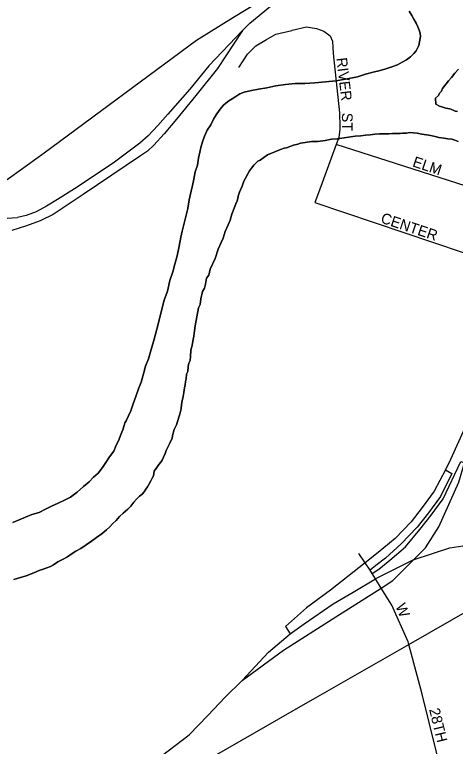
# Model space of a CAD drawing. Extents: x 2010165 to 2382125, y 1060529 to 1407316.
# Drawn here: x 2183383 to 2185453, y 1272112 to 1275546 of the extents above; entities that cross this region are included whole.
import ezdxf

# ---------------------------------------------------------------- set-up
doc = ezdxf.new("R2010")
doc.units = 0
for name, color, linetype in [('GM_X_City_Street', 7, 'Continuous'), ('GM_X_City_Street_Text', 7, 'Continuous'), ('GM_X_Interchange_Ramps', 7, 'Continuous'), ('GM_X_Major_River', 7, 'Continuous'), ('GM_X_Rail_Line', 7, 'Continuous'), ('GM_X_State_Route', 7, 'Continuous'), ('GM_X_US_Route', 7, 'Continuous')]:
    doc.layers.add(name, color=color, linetype=linetype)

msp = doc.modelspace()

# ---------------------------------------------------------------- linework, layer by layer
at = {"layer": 'GM_X_City_Street'}
for points in [[(2184685.8, 1275473.1), (2184754.2, 1275490), (2184801.4, 1275481.9), (2184835.7, 1275468.8), (2184865, 1275447.6), (2184876.4, 1275421.5), (2184879.8, 1275363.7), (2184909, 1275085.5), (2184910.7, 1275020.3), (2184909.6, 1275009.5)], [(2184435.5, 1275298.7), (2184476.8, 1275360.8), (2184515.4, 1275399.3), (2184566.2, 1275430.4), (2184609.4, 1275454.8), (2184684.4, 1275472.8), (2184685.8, 1275473.1)], [(2184909.6, 1275009.5), (2184905.8, 1274969.7), (2184892.7, 1274936.9), (2184809.6, 1274710.1)], [(2185939.1, 1274602.4), (2185865.6, 1274625.8), (2184892.7, 1274936.9)], [(2184809.6, 1274710.1), (2184792.8, 1274664.1), (2185768.2, 1274335.6), (2185847.1, 1274309), (2185898.8, 1274292)], [(2185053.2, 1272939.4), (2185029.4, 1272974.2), (2184999.2, 1273017.4)], [(2185235.1, 1272590.1), (2185231.7, 1272603.1), (2185154.6, 1272774.9), (2185104.2, 1272853.9), (2185078.2, 1272897.9), (2185062.8, 1272924), (2185053.2, 1272939.4)], [(2185496.1, 1271501.3), (2185397.5, 1271951.2), (2185296.8, 1272357.1), (2185235.1, 1272590.1)]]:
    msp.add_lwpolyline(points, dxfattribs=at)
at = {"layer": 'GM_X_Interchange_Ramps'}
for points in [[(2185581.7, 1273769.1), (2185561.2, 1273775.4), (2185497.8, 1273607.9), (2185430.9, 1273458), (2185406, 1273410.2), (2185353.9, 1273310), (2185297.5, 1273233.3), (2185245.1, 1273166), (2185170.2, 1273087.3), (2185090, 1273021.7), (2185029.4, 1272974.2), (2184865.9, 1272845.8), (2184753.9, 1272762.9), (2184654.9, 1272675.1), (2184677.3, 1272640.5)], [(2185062.8, 1272924), (2185092.9, 1272944.2), (2185146, 1272986.5), (2185219.5, 1273048.9), (2185286.8, 1273129.9), (2185339.2, 1273197.3), (2185395.6, 1273273.9), (2185479.4, 1273448.4), (2185496, 1273442.9)], [(2185406, 1273410.2), (2185436.9, 1273393), (2185382.8, 1273284.8), (2185326.5, 1273208.1), (2185274, 1273140.8), (2185199.1, 1273062.1), (2185124.8, 1272996.2), (2185079.7, 1272961), (2185053.2, 1272939.4)]]:
    msp.add_lwpolyline(points, dxfattribs=at)
at = {"layer": 'GM_X_Major_River'}
for points in [[(2185235.7, 1275562.8), (2185248, 1275542.9), (2185258.3, 1275525), (2185268.5, 1275507.1), (2185276.8, 1275489.1), (2185283, 1275473.1), (2185287.2, 1275459.1), (2185289.5, 1275443.1), (2185282, 1275400.9), (2185268.3, 1275376.6), (2185258.5, 1275364.5), (2185242.6, 1275348.2), (2185222.8, 1275333.9), (2185202.9, 1275323.7), (2185181, 1275311.4), (2185155.1, 1275301), (2185127.1, 1275292.7), (2185099.2, 1275284.3), (2185067.2, 1275275.9), (2185031.2, 1275267.4), (2184993.3, 1275254.9), (2184937.3, 1275244.2), (2184891.3, 1275235.6), (2184843.3, 1275231), (2184793.2, 1275226.4), (2184745.2, 1275223.8), (2184701.1, 1275223.3), (2184655, 1275218.7), (2184609, 1275212.1), (2184567, 1275203.6), (2184529, 1275197.1), (2184495, 1275190.7), (2184461, 1275182.3), (2184441.1, 1275174), (2184421.2, 1275161.7), (2184405.3, 1275151.5), (2184389.4, 1275141.3), (2184375.5, 1275131.1), (2184363.6, 1275120.9), (2184353.8, 1275110.7), (2184343.9, 1275096.6), (2184330.2, 1275076.3), (2184316.4, 1275056.1), (2184304.7, 1275029.9), (2184287.1, 1275003.6), (2184275.4, 1274975.4), (2184265.8, 1274949.2), (2184258.1, 1274923), (2184252.4, 1274900.8), (2184246.8, 1274872.7), (2184241.2, 1274840.5), (2184231.6, 1274808.3), (2184224.1, 1274774.1), (2184218.5, 1274743.9), (2184212.8, 1274717.8), (2184203.3, 1274677.5), (2184195.9, 1274637.3), (2184169.3, 1274530.6), (2184163.6, 1274502.5), (2184156.2, 1274460.3), (2184146.8, 1274414), (2184135.3, 1274375.7), (2184125.8, 1274339.5), (2184112.3, 1274299.2), (2184100.9, 1274248.9), (2184085.5, 1274206.6), (2184074, 1274164.3), (2184062.6, 1274118), (2184051.3, 1274069.7), (2184037.9, 1274023.4), (2184024.5, 1273975.1), (2184011.1, 1273930.8), (2183997.5, 1273896.5), (2183988, 1273860.3), (2183976.5, 1273822), (2183964.9, 1273789.8), (2183951.4, 1273753.5), (2183939.8, 1273719.3), (2183928.2, 1273687), (2183916.5, 1273660.8), (2183906.8, 1273640.6), (2183900.9, 1273630.5), (2183897.1, 1273618.4), (2183891.3, 1273598.3)], [(2183891.3, 1273598.3), (2183897.1, 1273618.4), (2183900.9, 1273630.5), (2183906.8, 1273640.6), (2183916.5, 1273660.8), (2183928.2, 1273687), (2183939.8, 1273719.3), (2183951.4, 1273753.5), (2183964.9, 1273789.8), (2183976.5, 1273822), (2183988, 1273860.3), (2183997.5, 1273896.5), (2184011.1, 1273930.8), (2184024.5, 1273975.1), (2184037.9, 1274023.4), (2184051.3, 1274069.7), (2184062.6, 1274118), (2184074, 1274164.3), (2184085.5, 1274206.6), (2184100.9, 1274248.9), (2184112.3, 1274299.2), (2184125.8, 1274339.5), (2184135.3, 1274375.7), (2184146.8, 1274414), (2184156.2, 1274460.3), (2184163.6, 1274502.5), (2184169.3, 1274530.6), (2184195.9, 1274637.3), (2184203.3, 1274677.5), (2184212.8, 1274717.8), (2184218.5, 1274743.9), (2184224.1, 1274774.1), (2184231.6, 1274808.3), (2184241.2, 1274840.5), (2184246.8, 1274872.7), (2184252.4, 1274900.8), (2184258.1, 1274923), (2184265.8, 1274949.2), (2184275.4, 1274975.4), (2184287.1, 1275003.6), (2184304.7, 1275029.9), (2184316.4, 1275056.1), (2184330.2, 1275076.3), (2184343.9, 1275096.6), (2184353.8, 1275110.7), (2184363.6, 1275120.9), (2184375.5, 1275131.1), (2184389.4, 1275141.3), (2184405.3, 1275151.5), (2184421.2, 1275161.7), (2184441.1, 1275174), (2184461, 1275182.3), (2184495, 1275190.7), (2184529, 1275197.1), (2184567, 1275203.6), (2184609, 1275212.1), (2184655, 1275218.7), (2184701.1, 1275223.3), (2184745.2, 1275223.8), (2184793.2, 1275226.4), (2184843.3, 1275231), (2184891.3, 1275235.6), (2184937.3, 1275244.2), (2184993.3, 1275254.9), (2185031.2, 1275267.4), (2185067.2, 1275275.9), (2185099.2, 1275284.3), (2185127.1, 1275292.7), (2185155.1, 1275301), (2185181, 1275311.4), (2185202.9, 1275323.7), (2185222.8, 1275333.9), (2185242.6, 1275348.2), (2185258.5, 1275364.5), (2185268.3, 1275376.6), (2185282, 1275400.9), (2185289.5, 1275443.1), (2185287.2, 1275459.1), (2185283, 1275473.1), (2185276.8, 1275489.1), (2185268.5, 1275507.1), (2185258.3, 1275525), (2185248, 1275542.9), (2185235.7, 1275562.8)], [(2185462.7, 1275092.1), (2185452.6, 1275093.9), (2185442.6, 1275097.8), (2185426.4, 1275103.7), (2185408.3, 1275107.5), (2185390.2, 1275113.3), (2185378.1, 1275117.1), (2185362, 1275127), (2185359.6, 1275155), (2185373.4, 1275167.2), (2185379.3, 1275177.3), (2185387.2, 1275187.5), (2185393, 1275199.6), (2185420.6, 1275236), (2185434.4, 1275252.2), (2185450.2, 1275272.5), (2185468, 1275290.8)], [(2185468, 1275290.8), (2185450.2, 1275272.5), (2185434.4, 1275252.2), (2185420.6, 1275236), (2185393, 1275199.6), (2185387.2, 1275187.5), (2185379.3, 1275177.3), (2185373.4, 1275167.2), (2185359.6, 1275155), (2185362, 1275127), (2185378.1, 1275117.1), (2185390.2, 1275113.3), (2185408.3, 1275107.5), (2185426.4, 1275103.7), (2185442.6, 1275097.8), (2185452.6, 1275093.9), (2185462.7, 1275092.1)], [(2184190.5, 1273858.7), (2184196.3, 1273870.8), (2184198, 1273894.9), (2184201.8, 1273911), (2184207.6, 1273923.1), (2184209.4, 1273941.2), (2184211, 1273971.3), (2184216.7, 1273993.5), (2184220.4, 1274013.6), (2184224.1, 1274037.7), (2184227.8, 1274061.8), (2184231.5, 1274086), (2184238.9, 1274128.2), (2184246.4, 1274170.4), (2184254.2, 1274186.6), (2184257.8, 1274212.7), (2184265.4, 1274246.9), (2184275.2, 1274263.1), (2184278.9, 1274281.2), (2184284.6, 1274309.3), (2184294.4, 1274323.5), (2184302, 1274351.7), (2184325.4, 1274402.1), (2184338.8, 1274446.4), (2184352.4, 1274476.7), (2184362.2, 1274496.9), (2184371.8, 1274529.1), (2184385.4, 1274559.3), (2184395.1, 1274581.5), (2184402.7, 1274609.7), (2184414.4, 1274637.9), (2184422.1, 1274658.1), (2184427.9, 1274672.2), (2184431.8, 1274684.3), (2184433.6, 1274694.4), (2184439.4, 1274712.5), (2184443.3, 1274724.6), (2184451.1, 1274740.7), (2184454.9, 1274750.8), (2184458.7, 1274764.9), (2184466.6, 1274779), (2184478.3, 1274799.2), (2184486.2, 1274813.4), (2184496, 1274825.5), (2184505.8, 1274839.7), (2184525.6, 1274858), (2184535.6, 1274864.1), (2184571.3, 1274888.6), (2184605.2, 1274903.1), (2184631.1, 1274913.5), (2184649.1, 1274919.7), (2184659.1, 1274921.8), (2184693, 1274934.3), (2184713, 1274938.5), (2184724.9, 1274942.7), (2184746.9, 1274947), (2184777, 1274951.3), (2184807, 1274951.7), (2184841, 1274956.1), (2184871, 1274962.5), (2184899.1, 1274962.8), (2184983.1, 1274975.9), (2185009.2, 1274978.2), (2185031.2, 1274980.5), (2185053.2, 1274982.8), (2185075.2, 1274985.1), (2185097.2, 1274987.3), (2185115.3, 1274987.5), (2185129.3, 1274987.7), (2185141.3, 1274987.8), (2185157.4, 1274988), (2185167.4, 1274988.2), (2185179.4, 1274988.3), (2185193.5, 1274988.5), (2185205.5, 1274990.6), (2185223.5, 1274990.9), (2185237.5, 1274993), (2185255.6, 1274991.2), (2185273.6, 1274989.5), (2185295.7, 1274985.7), (2185327.9, 1274980.1), (2185343.9, 1274978.3), (2185358, 1274974.4), (2185376.1, 1274970.6), (2185398.2, 1274966.9), (2185418.3, 1274963.1), (2185436.4, 1274961.3), (2185450.5, 1274957.5), (2185466.6, 1274951.7)], [(2185466.6, 1274951.7), (2185450.5, 1274957.5), (2185436.4, 1274961.3), (2185418.3, 1274963.1), (2185398.2, 1274966.9), (2185376.1, 1274970.6), (2185358, 1274974.4), (2185343.9, 1274978.3), (2185327.9, 1274980.1), (2185295.7, 1274985.7), (2185273.6, 1274989.5), (2185255.6, 1274991.2), (2185237.5, 1274993), (2185223.5, 1274990.9), (2185205.5, 1274990.6), (2185193.5, 1274988.5), (2185179.4, 1274988.3), (2185167.4, 1274988.2), (2185157.4, 1274988), (2185141.3, 1274987.8), (2185129.3, 1274987.7), (2185115.3, 1274987.5), (2185097.2, 1274987.3), (2185075.2, 1274985.1), (2185053.2, 1274982.8), (2185031.2, 1274980.5), (2185009.2, 1274978.2), (2184983.1, 1274975.9), (2184899.1, 1274962.8), (2184871, 1274962.5), (2184841, 1274956.1), (2184807, 1274951.7), (2184777, 1274951.3), (2184746.9, 1274947), (2184724.9, 1274942.7), (2184713, 1274938.5), (2184693, 1274934.3), (2184659.1, 1274921.8), (2184649.1, 1274919.7), (2184631.1, 1274913.5), (2184605.2, 1274903.1), (2184571.3, 1274888.6), (2184535.6, 1274864.1), (2184525.6, 1274858), (2184505.8, 1274839.7), (2184496, 1274825.5), (2184486.2, 1274813.4), (2184478.3, 1274799.2), (2184466.6, 1274779), (2184458.7, 1274764.9), (2184454.9, 1274750.8), (2184451.1, 1274740.7), (2184443.3, 1274724.6), (2184439.4, 1274712.5), (2184433.6, 1274694.4), (2184431.8, 1274684.3), (2184427.9, 1274672.2), (2184422.1, 1274658.1), (2184414.4, 1274637.9), (2184402.7, 1274609.7), (2184395.1, 1274581.5), (2184385.4, 1274559.3), (2184371.8, 1274529.1), (2184362.2, 1274496.9), (2184352.4, 1274476.7), (2184338.8, 1274446.4), (2184325.4, 1274402.1), (2184302, 1274351.7), (2184294.4, 1274323.5), (2184284.6, 1274309.3), (2184278.9, 1274281.2), (2184275.2, 1274263.1), (2184265.4, 1274246.9), (2184257.8, 1274212.7), (2184254.2, 1274186.6), (2184246.4, 1274170.4), (2184238.9, 1274128.2), (2184231.5, 1274086), (2184227.8, 1274061.8), (2184224.1, 1274037.7), (2184220.4, 1274013.6), (2184216.7, 1273993.5), (2184211, 1273971.3), (2184209.4, 1273941.2), (2184207.6, 1273923.1), (2184201.8, 1273911), (2184198, 1273894.9), (2184196.3, 1273870.8), (2184190.5, 1273858.7)], [(2183379.7, 1272895.8), (2183409.7, 1272904.2), (2183437.6, 1272912.6), (2183473.5, 1272927.1), (2183497.4, 1272937.4), (2183517.4, 1272943.7), (2183551.3, 1272956.1), (2183565.2, 1272964.3), (2183585.1, 1272978.6), (2183611, 1272990.9), (2183630.9, 1273001.2), (2183648.8, 1273013.5), (2183670.6, 1273027.8), (2183694.5, 1273040.1), (2183718.3, 1273058.4), (2183744.1, 1273074.8), (2183768, 1273093.2), (2183793.8, 1273111.5), (2183813.6, 1273127.8), (2183829.4, 1273142.1), (2183843.3, 1273156.3), (2183859.1, 1273172.5), (2183874.9, 1273190.8), (2183892.7, 1273207), (2183914.5, 1273225.4), (2183928.3, 1273239.6), (2183942.1, 1273257.8), (2183956, 1273272), (2183969.8, 1273286.2), (2183981.7, 1273296.4), (2183991.6, 1273306.6), (2183999.4, 1273318.7), (2184007.3, 1273330.8), (2184013.2, 1273340.9), (2184022.9, 1273359.1), (2184028.8, 1273371.2), (2184034.7, 1273381.3), (2184038.4, 1273403.4), (2184050.1, 1273421.6), (2184060, 1273435.8), (2184069.9, 1273445.9), (2184075.7, 1273456.1), (2184081.5, 1273470.2), (2184089.3, 1273486.3), (2184095.2, 1273500.4), (2184103, 1273516.6), (2184110.8, 1273532.7), (2184116.6, 1273546.8), (2184122.5, 1273556.9), (2184124.3, 1273571), (2184131.9, 1273599.2), (2184143.6, 1273621.4), (2184155.1, 1273661.7), (2184160.9, 1273677.8), (2184164.7, 1273695.9), (2184166.4, 1273716), (2184170.2, 1273734.1), (2184173.9, 1273754.2), (2184177.6, 1273772.3), (2184179.5, 1273784.4), (2184181.4, 1273794.4), (2184183.2, 1273808.5), (2184185, 1273824.6), (2184188.8, 1273836.6), (2184190.5, 1273858.7)], [(2184190.5, 1273858.7), (2184188.8, 1273836.6), (2184185, 1273824.6), (2184183.2, 1273808.5), (2184181.4, 1273794.4), (2184179.5, 1273784.4), (2184177.6, 1273772.3), (2184173.9, 1273754.2), (2184170.2, 1273734.1), (2184166.4, 1273716), (2184164.7, 1273695.9), (2184160.9, 1273677.8), (2184155.1, 1273661.7), (2184143.6, 1273621.4), (2184131.9, 1273599.2), (2184124.3, 1273571), (2184122.5, 1273556.9), (2184116.6, 1273546.8), (2184110.8, 1273532.7), (2184103, 1273516.6), (2184095.2, 1273500.4), (2184089.3, 1273486.3), (2184081.5, 1273470.2), (2184075.7, 1273456.1), (2184069.9, 1273445.9), (2184060, 1273435.8), (2184050.1, 1273421.6), (2184038.4, 1273403.4), (2184034.7, 1273381.3), (2184028.8, 1273371.2), (2184022.9, 1273359.1), (2184013.2, 1273340.9), (2184007.3, 1273330.8), (2183999.4, 1273318.7), (2183991.6, 1273306.6), (2183981.7, 1273296.4), (2183969.8, 1273286.2), (2183956, 1273272), (2183942.1, 1273257.8), (2183928.3, 1273239.6), (2183914.5, 1273225.4), (2183892.7, 1273207), (2183874.9, 1273190.8), (2183859.1, 1273172.5), (2183843.3, 1273156.3), (2183829.4, 1273142.1), (2183813.6, 1273127.8), (2183793.8, 1273111.5), (2183768, 1273093.2), (2183744.1, 1273074.8), (2183718.3, 1273058.4), (2183694.5, 1273040.1), (2183670.6, 1273027.8), (2183648.8, 1273013.5), (2183630.9, 1273001.2), (2183611, 1272990.9), (2183585.1, 1272978.6), (2183565.2, 1272964.3), (2183551.3, 1272956.1), (2183517.4, 1272943.7), (2183497.4, 1272937.4), (2183473.5, 1272927.1), (2183437.6, 1272912.6), (2183409.7, 1272904.2), (2183379.7, 1272895.8)], [(2183891.3, 1273598.3), (2183881.6, 1273576.1), (2183872, 1273549.9), (2183860.3, 1273525.7), (2183848.6, 1273497.4), (2183828.9, 1273471.1), (2183811.2, 1273444.8), (2183795.5, 1273420.6), (2183775.8, 1273394.2), (2183754, 1273375.9), (2183732.3, 1273353.6), (2183706.5, 1273331.2), (2183676.8, 1273304.8), (2183645.1, 1273282.3), (2183613.2, 1273265.9), (2183587.3, 1273253.5), (2183555.4, 1273239.1), (2183527.6, 1273224.7), (2183497.7, 1273210.3), (2183463.8, 1273199.8), (2183433.9, 1273187.4), (2183404, 1273175), (2183374.1, 1273162.6)], [(2183374.1, 1273162.6), (2183404, 1273175), (2183433.9, 1273187.4), (2183463.8, 1273199.8), (2183497.7, 1273210.3), (2183527.6, 1273224.7), (2183555.4, 1273239.1), (2183587.3, 1273253.5), (2183613.2, 1273265.9), (2183645.1, 1273282.3), (2183676.8, 1273304.8), (2183706.5, 1273331.2), (2183732.3, 1273353.6), (2183754, 1273375.9), (2183775.8, 1273394.2), (2183795.5, 1273420.6), (2183811.2, 1273444.8), (2183828.9, 1273471.1), (2183848.6, 1273497.4), (2183860.3, 1273525.7), (2183872, 1273549.9), (2183881.6, 1273576.1), (2183891.3, 1273598.3)]]:
    msp.add_lwpolyline(points, dxfattribs=at)
at = {"layer": 'GM_X_Rail_Line'}
for points in [[(2183089.6, 1274587.5), (2183522.2, 1274897.6), (2184236.5, 1275426.1), (2184410.3, 1275535.1), (2184581.5, 1275639.1), (2184766.6, 1275739.3), (2185095.1, 1275913.1)], [(2184453.2, 1275472.5), (2184487.6, 1275507.2), (2184585.3, 1275585.9), (2184741.3, 1275696.2), (2185095.1, 1275913.1)], [(2184453.2, 1275472.5), (2184336.5, 1275293.3), (2184233.2, 1275167.7), (2184142.7, 1275056.5), (2184085.8, 1274986.7), (2184037.2, 1274934.3), (2184006.5, 1274906.3), (2183974.7, 1274884), (2183705, 1274702), (2183563.1, 1274608.2), (2183503.4, 1274578), (2183438.2, 1274554.5), (2183368.9, 1274533.4)], [(2184453.2, 1275472.5), (2184294.3, 1275306.9), (2184205.3, 1275196.4), (2184102.5, 1275078.9), (2184055.2, 1275026.1), (2184009.3, 1274977.5), (2183971.1, 1274943.4), (2183914.1, 1274900.3), (2183846, 1274849.6), (2183664.6, 1274729.4), (2183584.7, 1274679.3), (2183532.6, 1274647.4), (2183484.6, 1274621.7), (2183437.4, 1274604.3), (2183395.7, 1274594.6)], [(2183089.6, 1274587.5), (2183322.2, 1274589.5), (2183395.7, 1274594.6)]]:
    msp.add_lwpolyline(points, dxfattribs=at)
at = {"layer": 'GM_X_State_Route'}
for points in [[(2185220.6, 1272951.3), (2185258.4, 1272989.3), (2185312.3, 1273043.4), (2185375.8, 1273142.4), (2185469.9, 1273351.4), (2185496, 1273442.9)], [(2184451.5, 1272421.5), (2184646.3, 1272562.9), (2184891.8, 1272719.7), (2185104.2, 1272853.9), (2185159.9, 1272890.4), (2185220.6, 1272951.3)]]:
    msp.add_lwpolyline(points, dxfattribs=at)
at = {"layer": 'GM_X_US_Route'}
for points in [[(2185127, 1272923.6), (2185258.4, 1272989.3), (2185259.2, 1272989.7), (2185426.8, 1273043.3), (2185509, 1273056), (2185594.4, 1273054.4), (2185659.2, 1273030.7), (2185737.7, 1272986.2), (2185788.9, 1272959.5)], [(2185235.1, 1272590.1), (2185532.7, 1272760.2), (2185681.4, 1272852), (2185735.1, 1272888.3), (2185788.9, 1272959.5)], [(2184973, 1272835.8), (2185078.2, 1272897.9), (2185088.5, 1272904.3), (2185127, 1272923.6)], [(2184451.5, 1272421.5), (2184575.4, 1272554.4), (2184677.3, 1272640.5), (2184742.7, 1272686.8), (2184879.6, 1272780.7), (2184973, 1272835.8)], [(2184785.8, 1272333.3), (2185235.1, 1272590.1)], [(2183214.7, 1271768), (2183261.3, 1271769.1), (2183431.2, 1271792.4), (2183539.3, 1271820.7), (2183703, 1271870.8), (2183884, 1271952.8), (2184071, 1272066.5), (2184202.2, 1272166.2), (2184290, 1272256.7), (2184371.7, 1272343.1), (2184451.5, 1272421.5)], [(2182119.1, 1271100.9), (2182966, 1271404.2), (2183287.9, 1271507.9), (2183504.5, 1271596.6), (2183716.6, 1271720.4), (2184749.5, 1272312.6), (2184785.8, 1272333.3)]]:
    msp.add_lwpolyline(points, dxfattribs=at)

# ---------------------------------------------------------------- texts
at = {"layer": 'GM_X_City_Street_Text'}
for s, rotation, p in [('RIVER', 276.7905, (2184893.9, 1275342.2)), ('ST', 270, (2184920.4, 1275085.9)), ('ELM', 341.5675, (2185248.4, 1274835.2)), ('CENTER', 341.5625, (2185098.8, 1274571.2)), ('W', 292.6225, (2185170.5, 1272770.7)), ('28TH', 283.7097, (2185329.4, 1272285.3))]:
    msp.add_text(s, height=50, rotation=rotation, dxfattribs=at).set_placement(p)

doc.saveas('drawing.dxf')
